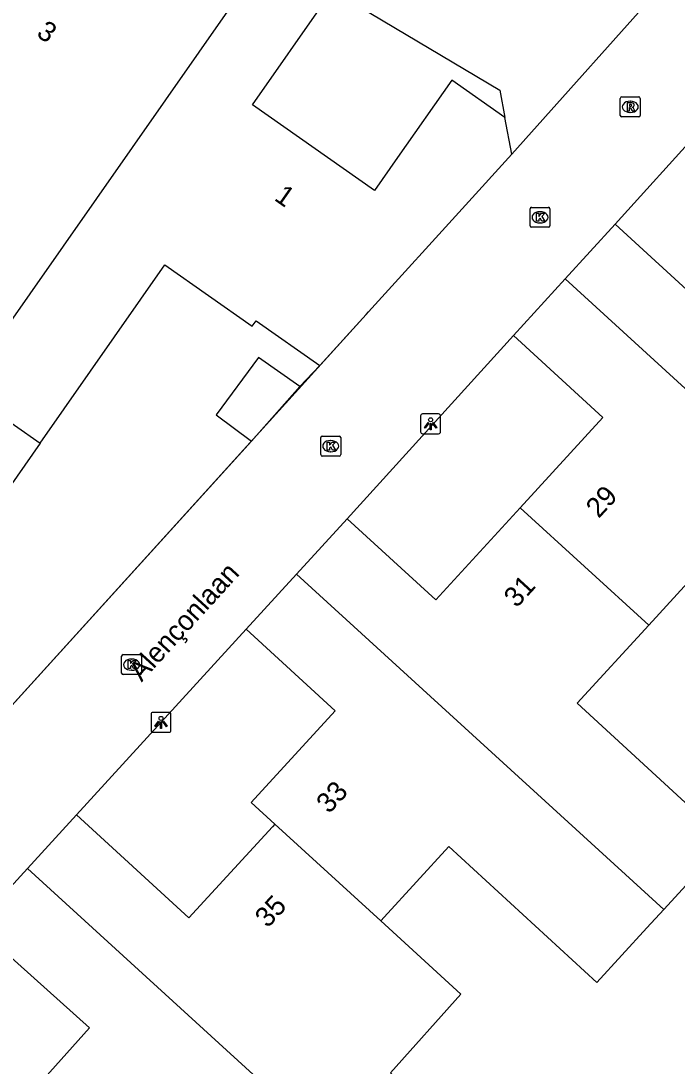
# Model space of a CAD drawing. Extents: x 158474 to 159560, y 388525 to 389605.
# Drawn here: x 158743.1 to 158776, y 389093.6 to 389145.9 of the extents above; entities that cross this region are included whole.
import ezdxf

# ---------------------------------------------------------------- set-up
doc = ezdxf.new("R2010")
doc.units = 0
for name, color, linetype in [('IMGEO_Kolk', 7, 'Continuous'), ('IMGEO_Lichtpunt', 7, 'Continuous'), ('IMGEO_Muur', 7, 'Continuous'), ('IMGEO_Openbare_ruimte_label', 7, 'Continuous'), ('IMGEO_Pand', 7, 'Continuous'), ('IMGEO_Pand_nummerreeks', 7, 'Continuous'), ('IMGEO_Rijbaan_lokaal_open', 7, 'Continuous'), ('IMGEO_Rioolput', 7, 'Continuous')]:
    doc.layers.add(name, color=color, linetype=linetype)

msp = doc.modelspace()

# ---------------------------------------------------------------- linework, layer by layer
at = {"layer": 'IMGEO_Kolk'}
for p, q in [((158768.628, 389135.659), (158768.628, 389136.511)), ((158768.703, 389136.585), (158769.555, 389136.585)), ((158769.116, 389136.365), (158769.141, 389136.365)), ((158769.629, 389136.511), (158769.629, 389135.659)), ((158769.139, 389135.805), (158769.114, 389135.805)), ((158769.555, 389135.585), (158768.703, 389135.585)), ((158758.135, 389124.194), (158758.135, 389125.046)), ((158758.21, 389125.12), (158759.062, 389125.12)), ((158758.623, 389124.9), (158758.648, 389124.9)), ((158759.136, 389125.046), (158759.136, 389124.194)), ((158758.646, 389124.34), (158758.621, 389124.34)), ((158759.062, 389124.12), (158758.21, 389124.12)), ((158748.155, 389113.249), (158748.155, 389114.101)), ((158748.23, 389114.175), (158749.082, 389114.175)), ((158748.643, 389113.955), (158748.668, 389113.955)), ((158749.156, 389114.101), (158749.156, 389113.249)), ((158748.666, 389113.395), (158748.641, 389113.395)), ((158749.082, 389113.175), (158748.23, 389113.175))]:
    msp.add_line(p, q, dxfattribs=at)
for points in [[(158768.628, 389135.659), (158768.628, 389136.511)], [(158768.703, 389136.585), (158769.555, 389136.585)], [(158769.629, 389136.511), (158769.629, 389135.659)], [(158768.949, 389136.285), (158769.072, 389136.285), (158769.072, 389136.134), (158769.202, 389136.285), (158769.366, 389136.285), (158769.22, 389136.134), (158769.373, 389135.885), (158769.221, 389135.885), (158769.136, 389136.049), (158769.072, 389135.982), (158769.072, 389135.885), (158768.949, 389135.885), (158768.949, 389136.285)], [(158769.555, 389135.585), (158768.703, 389135.585)], [(158758.135, 389124.194), (158758.135, 389125.046)], [(158758.21, 389125.12), (158759.062, 389125.12)], [(158758.456, 389124.82), (158758.579, 389124.82), (158758.579, 389124.669), (158758.709, 389124.82), (158758.873, 389124.82), (158758.727, 389124.669), (158758.88, 389124.42), (158758.728, 389124.42), (158758.643, 389124.584), (158758.579, 389124.517), (158758.579, 389124.42), (158758.456, 389124.42), (158758.456, 389124.82)], [(158759.136, 389125.046), (158759.136, 389124.194)], [(158759.062, 389124.12), (158758.21, 389124.12)], [(158748.155, 389113.249), (158748.155, 389114.101)], [(158748.23, 389114.175), (158749.082, 389114.175)], [(158748.476, 389113.875), (158748.599, 389113.875), (158748.599, 389113.724), (158748.729, 389113.875), (158748.893, 389113.875), (158748.747, 389113.724), (158748.9, 389113.475), (158748.748, 389113.475), (158748.663, 389113.639), (158748.599, 389113.572), (158748.599, 389113.475), (158748.476, 389113.475), (158748.476, 389113.875)], [(158749.156, 389114.101), (158749.156, 389113.249)], [(158749.082, 389113.175), (158748.23, 389113.175)]]:
    msp.add_lwpolyline(points, dxfattribs=at)
for centre, start, end in [((158768.705, 389136.509), 91.552, 178.448), ((158768.705, 389136.509), 91.552, 178.448), ((158769.553, 389136.509), 1.552, 88.448), ((158769.553, 389136.509), 1.552, 88.448), ((158768.705, 389135.661), 181.552, 268.448), ((158768.705, 389135.661), 181.552, 268.448), ((158769.553, 389135.661), 271.552, 358.448), ((158769.553, 389135.661), 271.552, 358.448), ((158758.212, 389125.044), 91.552, 178.448), ((158758.212, 389125.044), 91.552, 178.448), ((158759.06, 389125.044), 1.552, 88.448), ((158759.06, 389125.044), 1.552, 88.448), ((158758.212, 389124.196), 181.552, 268.448), ((158758.212, 389124.196), 181.552, 268.448), ((158759.06, 389124.196), 271.552, 358.448), ((158759.06, 389124.196), 271.552, 358.448), ((158748.232, 389114.099), 91.552, 178.448), ((158748.232, 389114.099), 91.552, 178.448), ((158749.08, 389114.099), 1.552, 88.448), ((158749.08, 389114.099), 1.552, 88.448), ((158748.232, 389113.251), 181.552, 268.448), ((158748.232, 389113.251), 181.552, 268.448), ((158749.08, 389113.251), 271.552, 358.448), ((158749.08, 389113.251), 271.552, 358.448)]:
    msp.add_arc(centre, 0.0765, start, end, dxfattribs=at)
for centre, major_axis, ratio, start_param, end_param in [((158769.115, 389136.085), (-0.387, 0.002), 0.722429, 4.712389, 7.853982), ((158769.14, 389136.085), (-0.39, 0.002), 0.717154, 1.570796, 4.712389), ((158758.622, 389124.62), (-0.387, 0.002), 0.722429, 4.712389, 7.853982), ((158758.647, 389124.62), (-0.39, 0.002), 0.717154, 1.570796, 4.712389), ((158748.642, 389113.675), (-0.387, 0.002), 0.722429, 4.712389, 7.853982), ((158748.667, 389113.675), (-0.39, 0.002), 0.717154, 1.570796, 4.712389)]:
    msp.add_ellipse(centre, major_axis=major_axis, ratio=ratio, start_param=start_param, end_param=end_param, dxfattribs=at)
at = {"layer": 'IMGEO_Lichtpunt'}
for p, q in [((158763.146, 389126.141), (158763.146, 389125.334)), ((158763.146, 389126.141), (158763.146, 389125.334)), ((158764.048, 389126.236), (158763.24, 389126.236)), ((158764.048, 389126.236), (158763.24, 389126.236)), ((158764.142, 389125.334), (158764.142, 389126.141)), ((158764.142, 389125.334), (158764.142, 389126.141)), ((158763.24, 389125.24), (158764.048, 389125.24)), ((158763.24, 389125.24), (158764.048, 389125.24)), ((158749.63, 389111.184), (158749.63, 389110.377)), ((158749.63, 389111.184), (158749.63, 389110.377)), ((158750.532, 389111.279), (158749.724, 389111.279)), ((158750.532, 389111.279), (158749.724, 389111.279)), ((158750.626, 389110.377), (158750.626, 389111.184)), ((158750.626, 389110.377), (158750.626, 389111.184)), ((158749.724, 389110.283), (158750.532, 389110.283)), ((158749.724, 389110.283), (158750.532, 389110.283))]:
    msp.add_line(p, q, dxfattribs=at)
for points in [[(158763.52, 389125.805), (158763.559, 389125.777), (158763.371, 389125.515), (158763.333, 389125.542), (158763.52, 389125.805)], [(158763.622, 389125.757), (158763.669, 389125.757), (158763.669, 389125.435), (158763.622, 389125.435), (158763.622, 389125.757)], [(158763.732, 389125.777), (158763.77, 389125.804), (158763.957, 389125.542), (158763.918, 389125.514), (158763.732, 389125.777)], [(158750.004, 389110.848), (158750.043, 389110.82), (158749.855, 389110.558), (158749.817, 389110.585), (158750.004, 389110.848)], [(158750.106, 389110.8), (158750.153, 389110.8), (158750.153, 389110.478), (158750.106, 389110.478), (158750.106, 389110.8)], [(158750.216, 389110.82), (158750.254, 389110.847), (158750.441, 389110.585), (158750.402, 389110.557), (158750.216, 389110.82)]]:
    msp.add_lwpolyline(points, dxfattribs=at)
for centre in [(158763.645, 389125.939), (158750.129, 389110.982)]:
    msp.add_circle(centre, 0.0994, dxfattribs=at)
for centre, start, end in [((158763.24, 389126.141), 90, 180), ((158763.24, 389126.141), 90, 180), ((158764.048, 389126.141), 0, 90), ((158764.048, 389126.141), 0, 90), ((158763.24, 389125.334), 180, 270), ((158763.24, 389125.334), 180, 270), ((158764.048, 389125.334), 270, 0), ((158764.048, 389125.334), 270, 360), ((158749.724, 389111.184), 90, 180), ((158749.724, 389111.184), 90, 180), ((158750.532, 389111.184), 0, 90), ((158750.532, 389111.184), 0, 90), ((158749.724, 389110.377), 180, 270), ((158749.724, 389110.377), 180, 270), ((158750.532, 389110.377), 270, 0), ((158750.532, 389110.377), 270, 360)]:
    msp.add_arc(centre, 0.0946, start, end, dxfattribs=at)
at = {"layer": 'IMGEO_Muur'}
msp.add_lwpolyline([(158736.952, 389105.364), (158760.421, 389131.219)], dxfattribs=at)
at = {"layer": 'IMGEO_Pand'}
for points in [[(158755.371, 389149.144), (158740.19, 389127.47)], [(158767.367, 389141.09), (158764.701, 389142.954), (158761.989, 389139.077), (158760.835, 389137.427), (158754.708, 389141.713), (158758.416, 389147.014), (158755.371, 389149.144)], [(158767.718, 389139.244), (158767.367, 389141.09)], [(158758.098, 389128.664), (158760.421, 389131.219), (158760.536, 389131.345), (158765.398, 389136.693), (158767.718, 389139.244)], [(158772.904, 389135.737), (158777.295, 389131.711), (158781.609, 389136.416), (158788.104, 389130.461)], [(158770.397, 389133.003), (158772.904, 389135.737)], [(158744.071, 389124.764), (158750.32, 389133.698), (158754.704, 389130.631), (158754.895, 389130.904), (158758.098, 389128.664)], [(158767.797, 389130.168), (158770.397, 389133.003)], [(158770.397, 389133.003), (158788.821, 389116.176)], [(158767.797, 389130.168), (158772.285, 389126.053), (158768.139, 389121.531)], [(158757.083, 389127.604), (158755.009, 389129.056), (158752.887, 389126.194), (158754.672, 389124.87)], [(158740.19, 389127.47), (158744.071, 389124.764)], [(158754.672, 389124.87), (158757.083, 389127.604)], [(158744.071, 389124.764), (158737.786, 389115.78), (158742.118, 389112.75), (158736.952, 389105.364)], [(158768.139, 389121.531), (158763.907, 389116.916), (158759.468, 389120.986)], [(158774.578, 389115.654), (158768.139, 389121.531)], [(158756.926, 389118.214), (158759.468, 389120.986)], [(158788.821, 389116.176), (158788.679, 389116.021), (158785.432, 389112.48), (158777.954, 389119.336), (158774.578, 389115.654)], [(158756.926, 389118.214), (158754.39, 389115.448)], [(158775.345, 389101.412), (158756.926, 389118.214)], [(158754.39, 389115.448), (158758.859, 389111.351), (158754.657, 389106.768), (158755.841, 389105.687)], [(158774.578, 389115.654), (158770.989, 389111.741), (158778.5, 389104.854), (158775.345, 389101.412)], [(158745.896, 389106.148), (158743.43, 389103.458)], [(158755.841, 389105.687), (158755.715, 389105.55), (158751.528, 389100.984), (158745.896, 389106.148)], [(158761.143, 389100.845), (158755.841, 389105.687)], [(158775.345, 389101.412), (158774.489, 389100.479), (158771.984, 389097.747), (158764.551, 389104.563), (158761.309, 389101.027), (158761.143, 389100.845)], [(158740.815, 389100.606), (158743.43, 389103.458)], [(158743.43, 389103.458), (158763.955, 389084.746)], [(158763.955, 389084.746), (158764.041, 389084.842), (158767.137, 389088.293), (158761.633, 389093.23), (158765.168, 389097.17), (158761.143, 389100.845)], [(158758.992, 389082.653), (158752.414, 389088.553), (158748.973, 389084.717), (158742.277, 389090.723), (158746.537, 389095.473), (158740.815, 389100.606)]]:
    msp.add_lwpolyline(points, dxfattribs=at)
at = {"layer": 'IMGEO_Rijbaan_lokaal_open'}
for points in [[(158752.415, 389151.212), (158767.109, 389142.447), (158767.367, 389141.09)], [(158775.758, 389148.251), (158767.718, 389139.244)], [(158772.904, 389135.737), (158777.199, 389140.49), (158777.698, 389141.042)], [(158759.468, 389120.986), (158767.797, 389130.168)], [(158758.098, 389128.664), (158757.083, 389127.604)], [(158754.672, 389124.87), (158736.952, 389105.364)], [(158754.39, 389115.448), (158745.896, 389106.148)]]:
    msp.add_lwpolyline(points, dxfattribs=at)
at = {"layer": 'IMGEO_Rioolput'}
for p, q in [((158773.23, 389142.12), (158774.082, 389142.12)), ((158773.155, 389141.194), (158773.155, 389142.046)), ((158773.643, 389141.9), (158773.668, 389141.9)), ((158774.156, 389142.046), (158774.156, 389141.194)), ((158774.082, 389141.12), (158773.23, 389141.12)), ((158773.666, 389141.34), (158773.641, 389141.34))]:
    msp.add_line(p, q, dxfattribs=at)
for points in [[(158773.23, 389142.12), (158774.082, 389142.12)], [(158773.155, 389141.194), (158773.155, 389142.046)], [(158773.744, 389141.818), (158773.492, 389141.82), (158773.492, 389141.42)], [(158773.492, 389141.42), (158773.616, 389141.42), (158773.616, 389141.582), (158773.627, 389141.582)], [(158773.67, 389141.739), (158773.616, 389141.739), (158773.616, 389141.658)], [(158773.616, 389141.658), (158773.668, 389141.658)], [(158773.674, 389141.553), (158773.745, 389141.42), (158773.885, 389141.42), (158773.82, 389141.546)], [(158774.156, 389142.046), (158774.156, 389141.194)], [(158774.082, 389141.12), (158773.23, 389141.12)]]:
    msp.add_lwpolyline(points, dxfattribs=at)
for centre, radius, start, end in [((158773.232, 389142.044), 0.0765, 91.552, 178.448), ((158773.232, 389142.044), 0.0765, 91.552, 178.448), ((158774.08, 389142.044), 0.0765, 1.552, 88.448), ((158774.08, 389142.044), 0.0765, 1.552, 88.448), ((158773.626, 389141.529), 0.0533, 26.0293, 88.6989), ((158773.652, 389141.847), 0.19, 274.7715, 282.9687), ((158773.676, 389141.643), 0.0964, 77.0061, 93.1865), ((158773.69, 389141.7), 0.0378, 276.6634, 79.6772), ((158773.743, 389141.708), 0.109, 350.3612, 89.416), ((158773.741, 389141.708), 0.112, 277.5842, 350.9817), ((158773.725, 389141.493), 0.108, 29.5134, 73.7905), ((158773.232, 389141.196), 0.0765, 181.552, 268.448), ((158773.232, 389141.196), 0.0765, 181.552, 268.448), ((158774.08, 389141.196), 0.0765, 271.552, 358.448), ((158774.08, 389141.196), 0.0765, 271.552, 358.448)]:
    msp.add_arc(centre, radius, start, end, dxfattribs=at)
for centre, major_axis, ratio, start_param, end_param in [((158773.642, 389141.62), (-0.387, 0.002), 0.722429, 4.712389, 7.853982), ((158773.667, 389141.62), (-0.39, 0.002), 0.717154, 1.570796, 4.712389)]:
    msp.add_ellipse(centre, major_axis=major_axis, ratio=ratio, start_param=start_param, end_param=end_param, dxfattribs=at)

# ---------------------------------------------------------------- texts
at = {"layer": 'IMGEO_Openbare_ruimte_label'}
msp.add_text('Alençonlaan', height=1, rotation=47.6338, dxfattribs=at).set_placement((158749.155, 389112.775))
at = {"layer": 'IMGEO_Pand_nummerreeks'}
for s, rotation, p in [('3', 325.0267, (158743.834, 389145.197)), ('1', 325.0267, (158755.759, 389136.975)), ('29', 47.4813, (158772.071, 389120.967)), ('31', 47.4813, (158767.958, 389116.482)), ('33', 47.481, (158758.555, 389106.168)), ('35', 47.481, (158755.48, 389100.442))]:
    msp.add_text(s, height=1, rotation=rotation, dxfattribs=at).set_placement(p)

doc.saveas('drawing.dxf')
